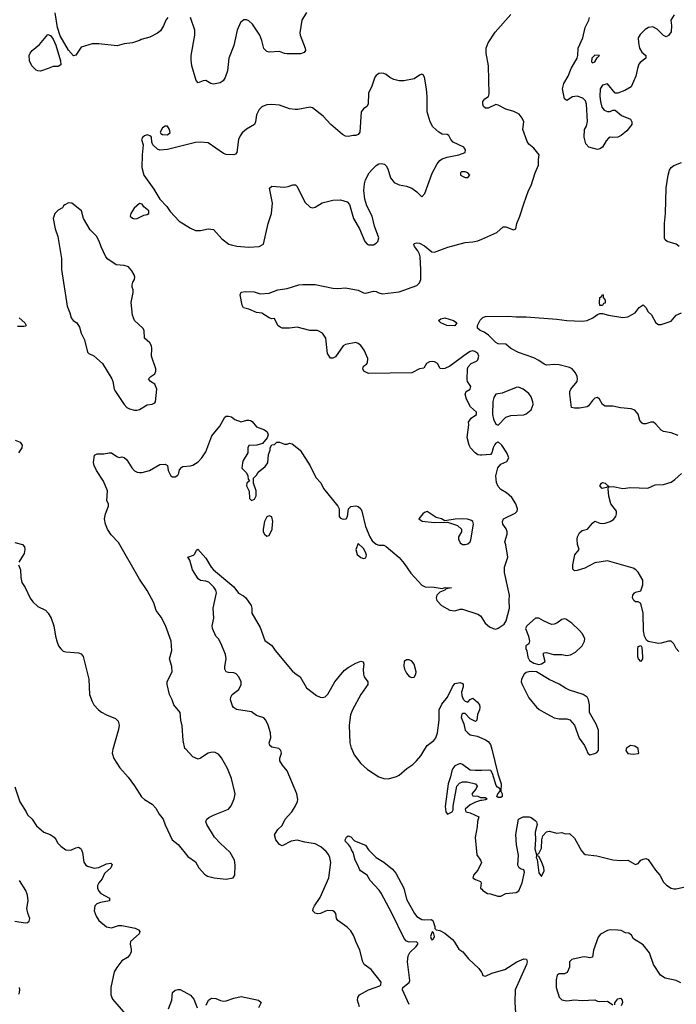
# Model space of a CAD drawing. Header units: inches. Extents: x 2001573 to 2220545, y 644482 to 846830.
# Tile 332 of 656: x 2046367 to 2051530, y 757997 to 765732. Entities that reach past the tile are written whole.
import ezdxf

# ---------------------------------------------------------------- set-up
doc = ezdxf.new("R2010")
doc.units = ezdxf.units.IN
doc.header["$MEASUREMENT"] = 0
for name, color, linetype in [('C0745', 7, 'Continuous'), ('C0746', 7, 'Continuous'), ('C0755', 7, 'Continuous'), ('C0756', 7, 'Continuous')]:
    doc.layers.add(name, color=color, linetype=linetype)

msp = doc.modelspace()

# ---------------------------------------------------------------- linework, layer by layer
at = {"layer": 'C0745', "color": 5}
for points, elevation in [([(2047100.7, 760000), (2047095.5, 759970), (2047106.9, 759926.9), (2047154.1, 759854.1), (2047220.7, 759780.7), (2047270, 759714), (2047326.1, 759626.1), (2047350, 759605.5), (2047410.3, 759570.3), (2047438.9, 759538.9), (2047464.9, 759490), (2047494.4, 759450), (2047510, 759406), (2047566.8, 759290), (2047612.5, 759252.5), (2047690, 759158), (2047750, 759116), (2047776.3, 759070), (2047819.9, 759019.9), (2047844.2, 759004.2), (2047896, 758990), (2047990, 758980.2), (2048045.2, 758990), (2048059.5, 759010), (2048061.6, 759090), (2048056.3, 759130), (2048021.6, 759190), (2047942.4, 759262.4), (2047898.9, 759310), (2047837.6, 759410), (2047831.8, 759430), (2047839.5, 759450), (2047855.4, 759464.6), (2047890, 759483.1), (2047996.6, 759523.4), (2048010, 759530.5), (2048030, 759556.3), (2048054.8, 759610), (2048062.4, 759650), (2048031.9, 759770), (2048002.2, 759850), (2047954.3, 759934.3), (2047930, 759961.6), (2047905.2, 759974.8), (2047890, 759978), (2047870, 759975.1), (2047850.5, 759969.5), (2047790, 759929.3), (2047770, 759923.7), (2047730, 759940.9), (2047672.9, 760000)], 360), ([(2049038, 757978), (2049022.4, 758030), (2049026, 758050), (2049039.6, 758070), (2049109.7, 758110), (2049197.8, 758142.2), (2049207.3, 758150), (2049208.8, 758170), (2049129.8, 758269.8), (2049075.8, 758310), (2049064.4, 758330), (2049041.2, 758421.2), (2049010, 758489.5), (2048995.6, 758535.6), (2048970, 758575.1), (2048943.2, 758603.2), (2048870, 758656), (2048859.5, 758670), (2048852, 758710), (2048842.9, 758722.9), (2048830, 758731.5), (2048790, 758733.6), (2048770.6, 758729.4), (2048732, 758710), (2048710, 758707.6), (2048690, 758713.2), (2048673.2, 758730), (2048674.5, 758750), (2048684.2, 758770), (2048730, 758836.3), (2048799.3, 758990), (2048815, 759110), (2048806.3, 759150), (2048794.9, 759174.9), (2048777, 759197), (2048734.3, 759234.3), (2048690, 759256.8), (2048610, 759270.7), (2048550, 759287.2), (2048501.4, 759278.6), (2048430, 759242), (2048410, 759251.8), (2048380.5, 759290), (2048371.5, 759328.5), (2048378.2, 759341.8), (2048397.6, 759370), (2048430, 759402.4), (2048455.1, 759450), (2048508, 759510), (2048533.3, 759550), (2048550.9, 759589.1), (2048553.5, 759606.5), (2048545.7, 759650), (2048470.9, 759830), (2048434.5, 759874.5), (2048413.3, 759910), (2048412.3, 759930), (2048426, 759970), (2048421.7, 759990), (2048411.1, 760000)], 340), ([(2048978.1, 760000), (2048997.8, 759957.8), (2049049.1, 759889.1), (2049101.6, 759841.6), (2049190, 759784.4), (2049230, 759770.4), (2049268.3, 759768.3), (2049330, 759785.3), (2049350, 759796.4), (2049412, 759850), (2049458.2, 759881.8), (2049487.3, 759910), (2049522, 759950), (2049553.2, 760000)], 340), ([(2050000, 759834.9), (2049950, 759832.7), (2049910, 759837.2), (2049850, 759882), (2049830, 759889), (2049790, 759869.2), (2049774, 759850), (2049765.5, 759830), (2049755.9, 759784.1), (2049737.3, 759730), (2049713, 759550), (2049714.9, 759530), (2049719.3, 759510), (2049730, 759490.8), (2049768.7, 759510), (2049774.6, 759525.4), (2049774.6, 759554.6), (2049803.7, 759710), (2049825.8, 759734.2), (2049850, 759743.8), (2049885.5, 759745.5), (2049952, 759730), (2049964.7, 759710), (2049954, 759686), (2049922, 759650), (2049930, 759634), (2049970, 759631.3), (2049990, 759622), (2050000, 759622)], 340), ([(2046330, 759704.7), (2046368.1, 759588.1), (2046418.8, 759510), (2046430, 759484.7), (2046464.7, 759450), (2046499.9, 759399.9), (2046556, 759350), (2046606, 759330), (2046637.3, 759310), (2046653.4, 759290), (2046665.3, 759265.3), (2046690, 759238.8), (2046730, 759210.8), (2046770, 759206.8), (2046810, 759227.3), (2046830, 759230.8), (2046842.5, 759222.5), (2046850, 759216), (2046860.5, 759190), (2046872.8, 759112.8), (2046886.8, 759090), (2046900.9, 759080.9), (2046953.1, 759066.9), (2046990, 759072.7), (2047050, 759099.6), (2047085.2, 759105.2), (2047095.1, 759095.1), (2047083.6, 759070), (2047034.8, 759025.2), (2047017, 758983), (2046990.4, 758950), (2046980.4, 758930), (2046978.4, 758910), (2046990, 758884.9), (2047006.7, 758866.7), (2047074.8, 758830), (2047074.8, 758810), (2047002.6, 758797.4), (2046974, 758786), (2046959.1, 758770), (2046954, 758730), (2046968, 758690), (2046990, 758654.8), (2047050, 758604.9), (2047090, 758597.1), (2047145.3, 758614.7), (2047170, 758614.6), (2047275.1, 758595.1), (2047302.2, 758582.2), (2047312.4, 758570), (2047306, 758550), (2047239.3, 758490), (2047234.9, 758470), (2047244.2, 758430), (2047243.7, 758410), (2047234.7, 758385.3), (2047215.3, 758364.7), (2047170, 758337.2), (2047130, 758286.6), (2047109.1, 758250.9), (2047083.6, 758130), (2047084.6, 758070), (2047097.2, 758037.2), (2047198.3, 757918.3)], 340), ([(2050000, 759599), (2049990, 759598), (2049950, 759584), (2049910, 759564), (2049871.3, 759530), (2049874, 759510), (2049910, 759500.7), (2049978, 759470), (2049966.4, 759433.6), (2049964, 759390), (2049947.5, 759307.5), (2049962.4, 759170), (2049990.8, 759130), (2049998.8, 759110), (2049970.4, 759049.6), (2049936, 759010), (2049931.3, 758990), (2049950, 758976), (2049990, 758962), (2049996, 758950), (2049991, 758910), (2050000, 758901)], 340), ([(2049430, 757994.2), (2049376.7, 758110), (2049378.6, 758130), (2049430, 758167.8), (2049435.2, 758184.8), (2049416.9, 758330), (2049421.4, 758378.6), (2049435.4, 758404.6), (2049484.1, 758450), (2049498.3, 758470), (2049498, 758478), (2049487.6, 758487.6), (2049430, 758485.2), (2049410, 758493.6), (2049390, 758513.3), (2049292.9, 758712.9), (2049210, 758869.7), (2049193.5, 758893.5), (2049122.9, 758970), (2049100.7, 759010), (2049046.6, 759046.6), (2049038, 759058), (2049027.3, 759090), (2049005.1, 759130), (2048989.4, 759190), (2048975.6, 759210), (2048969.6, 759230), (2048953.4, 759253.4), (2048930, 759275.3), (2048926, 759290), (2048937.2, 759310), (2048950, 759319.1), (2048970, 759312.7), (2049000.9, 759280.9), (2049086.4, 759246.4), (2049110, 759211), (2049170.4, 759150.4), (2049230, 759114.4), (2049299.6, 759059.6), (2049326, 759026), (2049387.2, 758910), (2049410, 758822.8), (2049470.6, 758710), (2049490, 758687.7), (2049530, 758663), (2049550, 758659.1), (2049602, 758662), (2049616.3, 758656.3), (2049631.6, 758608.4), (2049631.6, 758591.6), (2049642, 758582), (2049670, 758576), (2049710, 758556), (2049770, 758504.7), (2049784.7, 758490), (2049821, 758430), (2049851, 758410), (2049895.2, 758355.2), (2049978, 758278), (2049998, 758250), (2050000, 758245.3)], 320), ([(2046330, 758650.4), (2046410, 758635.5), (2046430, 758638.8), (2046441.2, 758650), (2046446, 758670), (2046431.7, 758711.7), (2046424.5, 758750), (2046433.6, 758810), (2046430, 758855.3), (2046417, 758890), (2046365.1, 758970)], 340), ([(2046363.9, 758076.1), (2046369.5, 758110), (2046365.1, 758130)], 340), ([(2047538, 757962), (2047564.5, 758030), (2047569.6, 758090.4), (2047590, 758106.8), (2047610, 758114), (2047630, 758114), (2047710, 758067.7), (2047736, 758036), (2047762.3, 757970)], 340), ([(2047834.5, 757990), (2047853.2, 758030), (2047876.2, 758043.8), (2047910, 758042.4), (2047946.4, 758026.4), (2047970, 758022.3), (2047990, 758023.6), (2048050, 758044.2), (2048110, 758056.8), (2048246, 758030), (2048267.3, 758010), (2048245.5, 757970)], 340)]:
    msp.add_lwpolyline(points, dxfattribs=dict(at, elevation=elevation))
at = {"layer": 'C0745', "color": 5, "elevation": 320}
msp.add_lwpolyline([(2049610, 758566), (2049598, 758530), (2049602.8, 758510), (2049610, 758501), (2049622, 758510), (2049628, 758530), (2049622, 758562)], close=True, dxfattribs=at)
at = {"layer": 'C0746', "color": 5}
for points, elevation in [([(2047531.3, 765748.7), (2047517, 765730), (2047497.1, 765682.9), (2047473.9, 765646.1), (2047450, 765626), (2047390, 765596), (2047322.8, 765577.2), (2047310, 765568.7), (2047254, 765550), (2047190, 765542), (2047133.7, 765526.3), (2046990, 765543.6), (2046936.8, 765543.2), (2046850, 765515.3), (2046810, 765454), (2046790.7, 765449.3), (2046750, 765493.3), (2046686, 765606), (2046666, 765670), (2046647, 765787)], 360), ([(2048622.4, 765790), (2048586, 765730), (2048570.3, 765630), (2048573.1, 765610), (2048613, 765510), (2048613.4, 765490), (2048604.9, 765475.1), (2048575.1, 765464.9), (2048470, 765464.2), (2048450, 765467.3), (2048410, 765483.6), (2048330, 765477.6), (2048310, 765482.9), (2048286.2, 765506.2), (2048271.2, 765570), (2048254.8, 765610), (2048197.5, 765697.5), (2048170, 765724.2), (2048150, 765731.2), (2048130, 765731.3), (2048104.2, 765710), (2048078, 765650), (2048050.2, 765530), (2048012.9, 765430), (2048000.9, 765330), (2047982.6, 765277.4), (2047967.9, 765252.1), (2047943, 765237), (2047890, 765226.6), (2047871.5, 765231.5), (2047830, 765256), (2047810, 765252.7), (2047770, 765236), (2047754, 765254), (2047721, 765370), (2047714.9, 765414.9), (2047716, 765450), (2047745.3, 765610), (2047745.7, 765650), (2047709.7, 765750)], 360), ([(2050000, 762312.1), (2049990, 762311.5), (2049970, 762314.5), (2049949.2, 762330), (2049913.2, 762370), (2049901.2, 762390), (2049886, 762450), (2049899.3, 762550), (2049897.2, 762570), (2049918.4, 762601.6), (2049959.3, 762630), (2049959.3, 762650), (2049912.7, 762690), (2049881.2, 762750), (2049869.2, 762790), (2049879, 762810), (2049908.7, 762830), (2049914, 762850), (2049889.2, 762890), (2049886.3, 762906.3), (2049889.3, 762990), (2049894.2, 763005.8), (2049917.2, 763030), (2049959, 763050), (2049970, 763061), (2049978.4, 763090), (2049969.4, 763110), (2049946.2, 763126.2), (2049930, 763129.6), (2049910, 763124.7), (2049887.1, 763112.9), (2049750, 763009.3), (2049710, 762992.3), (2049689.3, 762989.3), (2049672.9, 762992.9), (2049651.3, 763031.3), (2049630, 763044.2), (2049610, 763046), (2049590, 763044.2), (2049566.8, 763030), (2049546, 762994), (2049510, 762989.6), (2049450, 762958), (2049110, 762952.7), (2049074, 762970), (2049064.7, 762990), (2049069.7, 763010), (2049094, 763026), (2049102.3, 763037.7), (2049106, 763070), (2049075.4, 763135.4), (2049050, 763171.8), (2049030, 763189.6), (2049010, 763195.8), (2048930, 763180.5), (2048910, 763169.5), (2048850, 763084.5), (2048830, 763072.3), (2048810, 763073.2), (2048788.2, 763110), (2048775.6, 763230), (2048749.3, 763270), (2048710, 763289.6), (2048648, 763290), (2048550, 763317.6), (2048488.1, 763308.1), (2048430, 763309.7), (2048415.9, 763315.9), (2048397.2, 763330), (2048370, 763386), (2048350, 763382), (2048330, 763389), (2048270, 763426), (2048230, 763433.2), (2048170, 763457.2), (2048127.7, 763467.7), (2048117.2, 763490), (2048101.2, 763570), (2048110, 763591.3), (2048142.7, 763597.3), (2048210, 763594), (2048258, 763578), (2048330, 763582.8), (2048398, 763610), (2048470, 763620.3), (2048561.2, 763650), (2048593.1, 763653.1), (2048690, 763651.8), (2048830, 763623.8), (2048870, 763621.3), (2048930, 763625.3), (2049030, 763606.3), (2049070, 763587.4), (2049090, 763584.6), (2049150, 763600.2), (2049170, 763597.3), (2049190, 763585.3), (2049218.3, 763578.3), (2049350, 763593.6), (2049490, 763645), (2049510, 763664), (2049520.2, 763690), (2049522.6, 763770), (2049515.1, 763870), (2049510.7, 763890.7), (2049497.5, 763917.5), (2049471.6, 763950), (2049467, 763970), (2049470, 763974), (2049490, 763978.4), (2049510, 763975.6), (2049550, 763956), (2049608.4, 763908.4), (2049630, 763907), (2049734.5, 763945.5), (2049870, 763983.2), (2049930, 763986.9), (2049970, 763995.3), (2050000, 764008.7)], 360), ([(2046363, 763390), (2046407.7, 763350), (2046418.8, 763330), (2046415.2, 763324.8), (2046399, 763321), (2046350, 763322.7)], 360), ([(2050000, 763285.5), (2049988.9, 763290), (2049966.3, 763310), (2049965.7, 763330), (2049988.5, 763371.5), (2050000, 763383.6)], 340), ([(2047672.9, 760000), (2047666.5, 760006.5), (2047652.4, 760070), (2047645.1, 760185.1), (2047634, 760230), (2047629.4, 760289.4), (2047579.5, 760350), (2047567, 760390), (2047546.3, 760430), (2047526.3, 760510), (2047527.7, 760532.3), (2047565.1, 760610), (2047563.6, 760650), (2047545.6, 760710), (2047563.1, 760776.9), (2047558, 760850), (2047514.1, 760974.1), (2047478.6, 761038.6), (2047439.7, 761090), (2047421.6, 761150), (2047370, 761247), (2047310, 761337), (2047144.2, 761624.2), (2047086.4, 761686.3), (2047058.8, 761730), (2047042.8, 761770), (2047035.3, 761810), (2047043.1, 761850), (2047064.5, 761910), (2047065.2, 761930), (2047053.2, 761953.2), (2047058, 762030), (2047025.9, 762105.9), (2046971.5, 762190), (2046951.8, 762230), (2046947.3, 762252.7), (2046955.3, 762310), (2046977.2, 762322.8), (2047030, 762321.6), (2047070, 762330.4), (2047090.4, 762330.4), (2047130, 762300.7), (2047150, 762294), (2047170, 762298), (2047190, 762292.2), (2047210, 762274.4), (2047250, 762210.4), (2047270, 762188.7), (2047290, 762177.6), (2047310, 762174.4), (2047330, 762174), (2047388.3, 762191.7), (2047470, 762238.8), (2047510, 762241), (2047530.7, 762230.7), (2047534.8, 762190), (2047554.8, 762150), (2047570, 762140.5), (2047590, 762141.3), (2047610, 762154.8), (2047618.4, 762170), (2047624.2, 762195.8), (2047642, 762218), (2047650, 762223), (2047710, 762227.3), (2047730, 762233.4), (2047770, 762258.4), (2047800.5, 762290), (2047830, 762336.3), (2047877.7, 762462.3), (2047941.7, 762538.3), (2047979.7, 762610), (2047990, 762616.2), (2048010, 762618.5), (2048033.5, 762613.5), (2048058, 762590), (2048110, 762573.7), (2048154.5, 762585.5), (2048170, 762587.2), (2048182.8, 762582.8), (2048195, 762575), (2048230, 762532.6), (2048291.2, 762511.2), (2048314.3, 762494.3), (2048322, 762470), (2048314, 762446), (2048277.3, 762402.7), (2048230.9, 762389.1), (2048170, 762386), (2048162, 762370), (2048161, 762330), (2048124.9, 762270), (2048118.8, 762250), (2048114, 762210), (2048151.6, 762171.6), (2048162, 762150), (2048163.6, 762123.6), (2048174, 762110), (2048154, 762090), (2048152, 762070), (2048172.7, 762027.3), (2048174, 761970), (2048190, 761954), (2048214.6, 761965.4), (2048227.3, 761992.7), (2048228, 762030), (2048206, 762090), (2048206, 762130), (2048230, 762154), (2048243.1, 762176.9), (2048298, 762222), (2048319, 762250), (2048323.1, 762316.9), (2048338, 762350), (2048338, 762370), (2048348.7, 762391.3), (2048370, 762394), (2048390, 762412), (2048410, 762412), (2048450, 762398), (2048470, 762398), (2048490, 762404.7), (2048510, 762401), (2048573, 762350), (2048650, 762226), (2048694.8, 762134.8), (2048734.4, 762094.4), (2048757.1, 762050), (2048868.8, 761910), (2048878.4, 761890), (2048879.5, 761830), (2048890, 761815.5), (2048910, 761807), (2048933.2, 761810), (2048945.1, 761830), (2048952.7, 761890), (2048970, 761907.3), (2049010, 761913.4), (2049030, 761906.7), (2049050.2, 761890.2), (2049058.7, 761870), (2049085.5, 761750), (2049120.3, 761670), (2049139.2, 761639.2), (2049170, 761612.2), (2049190, 761603), (2049230, 761604), (2049250, 761594.8), (2049350, 761507.3), (2049390, 761460.4), (2049442.8, 761382.9), (2049528.9, 761288.9), (2049556.6, 761276.6), (2049626.3, 761273.7), (2049690, 761262.8), (2049711.5, 761271.6), (2049762, 761270), (2049719.6, 761260.4), (2049711, 761250), (2049670, 761234.5), (2049647.8, 761212.2), (2049641.3, 761190), (2049648.2, 761170), (2049683, 761130), (2049750, 761092.2), (2049790, 761087.3), (2049830, 761101), (2049850, 761101), (2049970, 761061.6), (2049990, 761047.7), (2050000, 761031.9)], 360), ([(2046330.8, 762430), (2046372, 762412), (2046385.7, 762390), (2046383.1, 762370), (2046358, 762330)], 360), ([(2046330, 761623.7), (2046388.9, 761608.9), (2046404.9, 761590), (2046408.9, 761570), (2046402.4, 761537.6), (2046360.5, 761470)], 360), ([(2048411.1, 760000), (2048405.4, 760005.4), (2048350, 760016.4), (2048333.7, 760030), (2048328.7, 760050), (2048340.9, 760090), (2048340.3, 760130), (2048321.8, 760190), (2048304, 760230), (2048287, 760247), (2048230, 760265.4), (2048190, 760293.7), (2048071.6, 760311.6), (2048047.9, 760327.9), (2048041.2, 760341.2), (2048026, 760390), (2048026.6, 760410), (2048039.3, 760430), (2048089.6, 760470), (2048107.6, 760510), (2048109.6, 760530), (2048091.6, 760570), (2048070, 760592.3), (2048050, 760601.6), (2048010, 760602.6), (2047989.8, 760610), (2047979.8, 760630), (2047979.2, 760650), (2047992, 760710), (2047985.1, 760745.1), (2047952.7, 760830), (2047929.3, 760869.3), (2047909, 760890), (2047883.7, 760950), (2047882, 760970), (2047893.3, 761030), (2047888, 761110), (2047914, 761230), (2047910.7, 761250.7), (2047893.8, 761273.8), (2047853.4, 761313.4), (2047830, 761321.5), (2047790, 761326), (2047770, 761339.5), (2047725.1, 761410), (2047705.6, 761485.6), (2047688.7, 761510), (2047734, 761526), (2047744, 761536), (2047756.4, 761563.6), (2047768.4, 761571.6), (2047830, 761501), (2047873.4, 761430), (2047890.3, 761410.3), (2048050, 761275.5), (2048086.9, 761226.9), (2048127, 761207), (2048144.9, 761190), (2048187.7, 761130), (2048192.7, 761110), (2048193, 761070), (2048258.4, 760958.4), (2048296.1, 760856.1), (2048350, 760814.9), (2048376.2, 760776.2), (2048510, 760616.9), (2048530, 760598.3), (2048573.1, 760570), (2048622.6, 760482.6), (2048702, 760422), (2048730, 760408.7), (2048750, 760407), (2048770, 760413.7), (2048790, 760434.4), (2048844.8, 760530), (2048919.9, 760620.1), (2048950, 760642.8), (2049010, 760676.5), (2049050, 760692), (2049067.9, 760687.9), (2049073.7, 760670), (2049068.9, 760630), (2049071.7, 760590), (2049077, 760570), (2049104.4, 760530), (2049104.9, 760510), (2049048.7, 760430), (2048985.2, 760310), (2048969.1, 760270), (2048957.6, 760190), (2048962, 760050), (2048973.4, 760010), (2048978.1, 760000)], 340), ([(2046357.3, 761450), (2046374, 761410), (2046375.5, 761350), (2046384, 761310), (2046410, 761271.3), (2046448.7, 761188.7), (2046470, 761158.8), (2046510, 761122.8), (2046570, 761093), (2046590.6, 761070), (2046614, 761030), (2046634.8, 760970), (2046648, 760890), (2046662.4, 760842.4), (2046673.4, 760813.4), (2046690.5, 760790.5), (2046710, 760771), (2046730, 760766), (2046830, 760759.1), (2046850.4, 760750.4), (2046867.7, 760730), (2046910.4, 760550), (2046916.3, 760430), (2046936.1, 760376.1), (2046950.6, 760350), (2046987.7, 760310), (2047011.8, 760291.8), (2047050.3, 760270.3), (2047121.1, 760241.1), (2047141.1, 760221.1), (2047150.3, 760190), (2047144.8, 760155.2), (2047102.4, 760010), (2047100.7, 760000)], 360), ([(2049553.2, 760000), (2049571.1, 760028.9), (2049623.7, 760070), (2049639.6, 760090), (2049651.2, 760130), (2049665.6, 760230), (2049665.1, 760310), (2049686.3, 760353.7), (2049730, 760411), (2049770, 760492), (2049790, 760518), (2049830, 760524.7), (2049850, 760516), (2049854, 760510), (2049853.4, 760490), (2049840.4, 760450), (2049842.9, 760422.9), (2049854.9, 760394.9), (2049870, 760377.3), (2049890, 760370.8), (2049910, 760390.8), (2049930, 760402.8), (2049967.7, 760370), (2049982, 760350), (2049984.9, 760330), (2049982, 760310), (2049966.9, 760273.1), (2049962.8, 760230), (2049950, 760219.3), (2049910, 760239.7), (2049870, 760281.3), (2049850, 760281.6), (2049843.7, 760276.3), (2049839.7, 760250), (2049859.1, 760199.1), (2049870, 760151), (2049890, 760128.4), (2049910, 760114.9), (2049964.1, 760104.1), (2050000, 760088.6)], 340)]:
    msp.add_lwpolyline(points, dxfattribs=dict(at, elevation=elevation))
for points, elevation in [([(2046670, 765365.2), (2046630, 765366), (2046592.3, 765347.7), (2046530, 765327.6), (2046509.6, 765329.6), (2046496.6, 765336.6), (2046462, 765370), (2046445.2, 765410), (2046441.2, 765450), (2046449.2, 765470), (2046466, 765490), (2046523.3, 765536.7), (2046590, 765614.9), (2046610, 765607.4), (2046630, 765579.6), (2046651.4, 765531.4), (2046688.4, 765410), (2046690, 765378)], 360), ([(2049210, 765312.7), (2049190.5, 765309.5), (2049170, 765294), (2049160.4, 765279.6), (2049136.4, 765210), (2049110, 765155.3), (2049107.3, 765070), (2049096, 765050), (2049070, 765032.7), (2049052.4, 765007.6), (2049042, 764850), (2049030, 764829.2), (2049010, 764822.7), (2048990, 764823.7), (2048950, 764815.6), (2048930, 764817.6), (2048905.2, 764830), (2048812.7, 764910), (2048754.5, 764974.5), (2048670, 765041.2), (2048650, 765044), (2048554.4, 765025.6), (2048534.4, 765025.6), (2048490, 765032.3), (2048410, 765060.9), (2048350, 765067), (2048310, 765062.9), (2048290, 765056.2), (2048270, 765047), (2048250, 765026.6), (2048230, 764984), (2048221.3, 764930), (2048213, 764910), (2048150, 764873.6), (2048117.1, 764842.9), (2048099.9, 764820.1), (2048088.4, 764790), (2048074.4, 764690), (2048064.4, 764675.6), (2048050, 764671.5), (2047990, 764674.5), (2047970, 764680.7), (2047850, 764765.4), (2047790, 764771.1), (2047750, 764767.1), (2047530, 764711.3), (2047470, 764707.6), (2047450, 764715.1), (2047415.1, 764750), (2047405.2, 764770), (2047404, 764810), (2047397.5, 764817.5), (2047370, 764826.6), (2047350, 764820.9), (2047334.8, 764810), (2047325.5, 764790), (2047339.1, 764750), (2047330.6, 764669.4), (2047328.6, 764571.4), (2047344.4, 764510), (2047421, 764401), (2047470, 764322.4), (2047523.6, 764263.6), (2047550, 764225.5), (2047622, 764150), (2047710, 764094.9), (2047750, 764077.4), (2047790, 764076.9), (2047850, 764090.3), (2047890, 764084.9), (2047955.5, 764010), (2048013, 763970), (2048030, 763964.1), (2048074.3, 763954.3), (2048170, 763945.3), (2048250, 763949.4), (2048284.2, 763970), (2048322.3, 764130), (2048346.9, 764210), (2048356.4, 764290), (2048332.5, 764407.5), (2048350, 764424.9), (2048450, 764415.8), (2048479.3, 764420.7), (2048514, 764434), (2048534.9, 764434.9), (2048550, 764421), (2048610, 764298.8), (2048650, 764258.8), (2048670, 764254.8), (2048690, 764260.7), (2048745.7, 764294.3), (2048830, 764314.6), (2048890, 764317), (2048942.3, 764302.3), (2048961.7, 764281.7), (2048992.7, 764170), (2049039.3, 764090), (2049082, 763990), (2049098.8, 763970), (2049110, 763964.4), (2049150, 763964.9), (2049170, 763975.5), (2049184.5, 763990), (2049190, 764018), (2049157.6, 764110), (2049138, 764190), (2049096.3, 764270), (2049082, 764322), (2049073, 764390), (2049078, 764442), (2049086.6, 764473.4), (2049116.3, 764530), (2049140.7, 764559.3), (2049170, 764588), (2049190, 764599.1), (2049210, 764602.8), (2049236.3, 764596.3), (2049250, 764584.7), (2049261.6, 764561.6), (2049283.8, 764490), (2049312.7, 764452.8), (2049350, 764434.9), (2049410, 764424), (2049450, 764407.7), (2049490, 764379.1), (2049530, 764340.7), (2049552.9, 764367.1), (2049610, 764527.3), (2049650, 764600.7), (2049670, 764624.9), (2049690, 764638), (2049727.3, 764652.7), (2049819, 764670), (2049869.3, 764690), (2049872.3, 764710), (2049859.3, 764730), (2049775.6, 764770), (2049757.4, 764790), (2049742.7, 764822.7), (2049729.7, 764829.7), (2049690, 764833.1), (2049662, 764850), (2049616.9, 764890), (2049595.1, 764930), (2049570, 765008), (2049570.8, 765129.2), (2049566.6, 765190), (2049550, 765282), (2049539.3, 765299.3), (2049530, 765304.5), (2049510, 765297.6), (2049470, 765267.6), (2049387.3, 765252.7), (2049350, 765252.8), (2049310, 765261.3), (2049278.4, 765278.4), (2049250, 765301.6), (2049230, 765309.6)], 380), ([(2047510, 764895.6), (2047490, 764882.7), (2047470.8, 764850), (2047478, 764838), (2047490.5, 764830.5), (2047530, 764827), (2047550, 764846), (2047546, 764870), (2047530, 764894.7)], 380), ([(2049870, 764538), (2049842, 764538), (2049834, 764530), (2049834, 764510), (2049870, 764491.3), (2049890, 764492), (2049908, 764510), (2049890, 764528)], 380), ([(2046750, 764293.2), (2046721.4, 764278.6), (2046711.3, 764270), (2046704.7, 764255.3), (2046670, 764235.3), (2046644.7, 764210), (2046631, 764170), (2046646.8, 764090), (2046668, 764030), (2046695.3, 763855.3), (2046695.5, 763770), (2046740.6, 763480.6), (2046762, 763430), (2046772.7, 763390), (2046787.9, 763367.9), (2046817.3, 763350), (2046837.6, 763317.6), (2046850.5, 763270), (2046878, 763218), (2046901.6, 763121.6), (2046911, 763110), (2046950.3, 763090.3), (2047017.3, 763030), (2047091.8, 762910), (2047099.5, 762890), (2047110.3, 762830), (2047120.9, 762810), (2047190, 762708.5), (2047210, 762686.7), (2047230, 762674), (2047270, 762664), (2047290, 762664), (2047310, 762670.7), (2047370, 762706), (2047410, 762712), (2047430, 762722), (2047435.3, 762730), (2047446, 762830), (2047429.6, 762869.6), (2047395.3, 762890), (2047381.2, 762910), (2047399, 762930), (2047429.2, 762950), (2047438.4, 762970), (2047438.4, 762990), (2047402.7, 763090), (2047406, 763150), (2047402.7, 763170), (2047390, 763193.2), (2047348.7, 763230), (2047346.6, 763290), (2047334.5, 763310), (2047270, 763369), (2047255.1, 763410), (2047244.2, 763510), (2047258.4, 763590), (2047259.5, 763610), (2047252, 763630), (2047252, 763650), (2047257, 763670), (2047269.5, 763690.5), (2047272, 763710), (2047267.5, 763727.5), (2047250, 763759), (2047222, 763790), (2047190, 763800.9), (2047126.7, 763806.7), (2047059.5, 763850), (2047044.7, 763870), (2047006.9, 763946.9), (2046992.1, 763992.1), (2046971.6, 764031.6), (2046922.5, 764082.5), (2046869.5, 764169.5), (2046853.2, 764230), (2046778, 764290)], 380), ([(2047310, 764288), (2047267.1, 764252.9), (2047241, 764210), (2047236, 764190), (2047253.7, 764173.7), (2047270, 764168.9), (2047290, 764170.5), (2047343.3, 764196.7), (2047370, 764203.1), (2047382.7, 764210), (2047383.7, 764230), (2047343.3, 764263.3), (2047330, 764282)], 380), ([(2049790, 763328.1), (2049725.2, 763330), (2049679.3, 763350), (2049659.5, 763370), (2049677.5, 763382.5), (2049710, 763389.1), (2049777.1, 763370), (2049805.7, 763350)], 340), ([(2048330, 761835.3), (2048310, 761826), (2048292, 761790), (2048281, 761730), (2048281, 761710), (2048291.3, 761690), (2048310, 761676), (2048330, 761681), (2048353.2, 761730), (2048354, 761770), (2048359, 761790), (2048350, 761826)], 360), ([(2049570, 761868.5), (2049550, 761861.5), (2049536.9, 761850), (2049506, 761810), (2049532.8, 761792.8), (2049630, 761782.9), (2049730, 761783.7), (2049810, 761759), (2049842, 761730), (2049842.3, 761710), (2049817.6, 761670), (2049817, 761650), (2049830, 761622), (2049850, 761608.2), (2049870, 761608.4), (2049890, 761614.4), (2049909.5, 761630), (2049914.9, 761645.1), (2049934.6, 761770), (2049930.7, 761790.7), (2049918.8, 761798.8), (2049888, 761808), (2049848.8, 761811.2), (2049791.1, 761808.9), (2049710, 761796.2), (2049682.7, 761810), (2049641.7, 761821.7)], 380), ([(2049030, 761618), (2049010.7, 761570), (2049021.6, 761530), (2049050, 761506.4), (2049070, 761500.4), (2049090, 761504.9), (2049094.7, 761525.3), (2049087.3, 761550), (2049070, 761578)], 360), ([(2049410, 760702.7), (2049390, 760689.2), (2049387.4, 760652.6), (2049394, 760630), (2049410, 760597.8), (2049430, 760572.2), (2049450, 760563.5), (2049470, 760567), (2049482.9, 760590), (2049484.4, 760610), (2049470, 760669.6), (2049450, 760692), (2049430, 760702)], 360)]:
    msp.add_lwpolyline(points, close=True, dxfattribs=dict(at, elevation=elevation))
at = {"layer": 'C0755', "color": 5}
for points, elevation in [([(2050079.3, 760000), (2050126.4, 759806.4), (2050153.4, 759730), (2050151.6, 759671.6), (2050162, 759650), (2050162, 759630), (2050150, 759622), (2050130, 759622), (2050118, 759630), (2050126, 759650), (2050146, 759670), (2050146, 759690), (2050123.1, 759703.1), (2050114.6, 759714.6), (2050084, 759810), (2050072.7, 759832.7), (2050050, 759837.2), (2050000, 759834.9)], 340), ([(2050821.4, 760000), (2050834.8, 759970), (2050850, 759957.3), (2050890, 759967.2), (2050905.6, 759974.4), (2050918, 759990), (2050918, 760000)], 360), ([(2051136.2, 760000), (2051133, 759990), (2051150, 759967), (2051190, 759961.6), (2051230, 759966.4), (2051236, 759970), (2051231, 760000)], 360), ([(2050000, 759622), (2050030, 759622), (2050042, 759610), (2050030, 759602), (2050000, 759599)], 340), ([(2050000, 758901), (2050010, 758891), (2050046.4, 758866.4), (2050070, 758864.7), (2050126.4, 758846.4), (2050150, 758846), (2050190, 758866), (2050270, 758876), (2050291.9, 758888.1), (2050318.9, 758950), (2050335.3, 759035.3), (2050330, 759054), (2050310, 759059), (2050295.3, 759070), (2050284, 759090), (2050288.9, 759168.9), (2050274, 759250), (2050269, 759330), (2050290, 759451.3), (2050326, 759470), (2050372, 759470), (2050390, 759464), (2050421.1, 759441.1), (2050430.8, 759430), (2050434.8, 759410), (2050419.1, 759350), (2050424, 759290), (2050418.5, 759218.5), (2050430, 759172), (2050450, 759182), (2050470, 759224.7), (2050471.5, 759290), (2050480.8, 759319.2), (2050509.5, 759350.5), (2050530, 759356.3), (2050590, 759340.7), (2050630, 759346), (2050656.9, 759336.9), (2050690, 759338), (2050730, 759302), (2050783.4, 759203.4), (2050801.9, 759181.8), (2050814.3, 759174.3), (2050904.4, 759164.4), (2051032.1, 759132.1), (2051090, 759125.7), (2051150, 759128.9), (2051210, 759096.4), (2051230, 759102), (2051252.3, 759130), (2051270, 759138.3), (2051290, 759141.1), (2051310, 759134.4), (2051366, 759050), (2051400.4, 759010), (2051430, 758956.3), (2051452.6, 758932.6), (2051490, 758908.4), (2051510, 758903.1), (2051530, 758903.7), (2051610, 758921.6)], 340), ([(2051565.2, 758165.2), (2051530, 758182.6), (2051441.5, 758201.5), (2051405.6, 758225.6), (2051349.7, 758310), (2051320.4, 758400.4), (2051270, 758465.1), (2051194, 758510), (2051179, 758539), (2051156.4, 758556.4), (2051130, 758558), (2051095.5, 758575.5), (2051070, 758579.5), (2051010, 758580.7), (2050990, 758577), (2050933.2, 758546.8), (2050915.5, 758524.5), (2050878, 758422), (2050870, 758368), (2050850, 758360.9), (2050810, 758368.9), (2050790, 758367.2), (2050708.2, 758350), (2050691.5, 758330), (2050691.6, 758288.4), (2050672.7, 758247.3), (2050650, 758235.3), (2050610, 758237), (2050594.4, 758225.6), (2050586.2, 758190), (2050586.5, 758130), (2050608, 758052), (2050630, 758031), (2050670, 758024), (2050730.7, 758030.7), (2050790, 758027.3), (2050890, 758031), (2050910, 758021), (2050930, 758018), (2050990, 758021), (2051030, 757991.3)], 340), ([(2050000, 758245.3), (2050010, 758222), (2050030, 758218), (2050078.7, 758241.3), (2050181.2, 758270), (2050276, 758330), (2050330, 758352.7), (2050352.3, 758352.3), (2050356.4, 758330), (2050351.5, 758310), (2050264.4, 758110), (2050259.3, 758010), (2050266.7, 757930)], 320), ([(2051047.3, 757992.7), (2051047.3, 758007.3), (2051070, 758041), (2051090, 758044), (2051104, 758030), (2051107.7, 758010), (2051095.8, 757984.2)], 340)]:
    msp.add_lwpolyline(points, dxfattribs=dict(at, elevation=elevation))
at = {"layer": 'C0755', "color": 5, "elevation": 340}
msp.add_lwpolyline([(2050430, 759166), (2050427.3, 759150), (2050435.3, 759135.3), (2050449.1, 759030), (2050470, 759001), (2050490, 759044.7), (2050487.3, 759070), (2050470, 759119), (2050450, 759158)], close=True, dxfattribs=at)
at = {"layer": 'C0756', "color": 5}
for points, elevation in [([(2050000, 764008.7), (2050118.6, 764061.4), (2050170, 764104.9), (2050190, 764104.9), (2050250, 764080.5), (2050269, 764090), (2050275.1, 764130), (2050300.5, 764190), (2050330, 764286), (2050368, 764390), (2050389.7, 764430.3), (2050419.5, 764530), (2050446.6, 764590), (2050446.8, 764633.2), (2050452.7, 764670), (2050410, 764723.7), (2050370, 764753.2), (2050356.3, 764776.3), (2050323, 764870), (2050331.6, 764930), (2050319.4, 764959.4), (2050295.1, 764990), (2050252.3, 765010), (2050189.4, 765030), (2050130, 765061.6), (2050110, 765065.6), (2050050, 765036.4), (2050030, 765037.2), (2050014.3, 765050), (2050007.7, 765070), (2050009, 765091), (2050023.6, 765110), (2050052.3, 765127.7), (2050059.8, 765150), (2050052.8, 765370), (2050035.8, 765470), (2050036.1, 765510), (2050049.9, 765550.1), (2050105.1, 765634.9), (2050230, 765772.4)], 360), ([(2051513.4, 765770), (2051487.7, 765730), (2051493.5, 765686.5), (2051490, 765638), (2051470, 765609.2), (2051450, 765599), (2051430, 765609.2), (2051378.7, 765658.7), (2051344.7, 765675.3), (2051310.7, 765670), (2051284.5, 765655.5), (2051244.7, 765615.3), (2051230.6, 765589.4), (2051232.4, 765550), (2051240.5, 765510), (2051258, 765478), (2051291.3, 765450), (2051291, 765430), (2051244.7, 765395.3), (2051236.7, 765383.3), (2051224.9, 765350), (2051213, 765290), (2051174.2, 765205.8), (2051124.7, 765175.3), (2051070, 765154), (2051050, 765155.3), (2050990, 765228.7), (2050950, 765219), (2050930.8, 765190), (2050927.7, 765130), (2050933, 765090), (2050945.5, 765045.5), (2050962, 765022), (2050990, 765011), (2051010, 765011.3), (2051030, 765022.8), (2051050, 765020.7), (2051098.9, 764978.9), (2051170.8, 764950), (2051180.7, 764930), (2051181, 764910), (2051141.3, 764858.7), (2051097.3, 764822.7), (2051069.6, 764809.6), (2051030, 764806), (2051010, 764809), (2050998, 764802), (2050979.3, 764780.7), (2050950.3, 764730), (2050930, 764718), (2050910, 764713.3), (2050842, 764730), (2050818, 764758), (2050805.2, 764810), (2050809.2, 764870), (2050823.3, 764896.7), (2050832.9, 764932.9), (2050824.5, 765070), (2050815.6, 765095.6), (2050796.3, 765116.3), (2050750, 765131.5), (2050713.5, 765126.5), (2050670, 765098), (2050661.6, 765101.6), (2050649.7, 765109.7), (2050634.7, 765190), (2050646, 765230), (2050678.7, 765290), (2050704.5, 765350), (2050749.5, 765430), (2050756.2, 765450), (2050757.6, 765510), (2050796, 765590), (2050813.6, 765670), (2050843, 765730), (2050846.3, 765750)], 340), ([(2051553.7, 763950), (2051529.3, 763970), (2051458.7, 763990), (2051443.1, 764003.1), (2051436.8, 764016.8), (2051436.5, 764130), (2051443.9, 764210), (2051450, 764412), (2051464.8, 764510), (2051476.8, 764550), (2051489.3, 764570.7), (2051510, 764585.8), (2051569.8, 764610.2)], 340), ([(2050000, 763383.6), (2050008, 763392), (2050030, 763400.8), (2050210, 763404), (2050270, 763397.4), (2050350, 763398.5), (2050590, 763380.2), (2050670, 763369.2), (2050790, 763364), (2050830, 763370.4), (2050872.7, 763390), (2050910, 763416), (2050930, 763422.8), (2050950, 763422.8), (2050996, 763410), (2051110, 763391.9), (2051150, 763398.2), (2051206, 763430), (2051237.2, 763470), (2051270, 763491), (2051290, 763471.3), (2051310, 763436), (2051334, 763414), (2051370, 763350.8), (2051390, 763337.3), (2051410, 763337.3), (2051490, 763362.8), (2051530, 763411.3), (2051571.7, 763428.3)], 340), ([(2051544.3, 762464.3), (2051490, 762486.5), (2051430, 762497.4), (2051410, 762507.4), (2051370, 762555.6), (2051350, 762569.7), (2051330, 762569.7), (2051290, 762558.4), (2051270, 762558.2), (2051262.4, 762562.4), (2051244.4, 762584.4), (2051230, 762634), (2051205.2, 762665.2), (2051175.1, 762675.1), (2051090, 762683), (2051030, 762695.1), (2050970, 762695.6), (2050948.5, 762708.4), (2050927.3, 762750), (2050910, 762764.2), (2050890, 762758), (2050870, 762741.6), (2050840.3, 762699.7), (2050828.9, 762691.1), (2050770, 762679.7), (2050730, 762679.6), (2050705.1, 762685.1), (2050691.8, 762790), (2050694, 762810), (2050699.6, 762830), (2050749.7, 762890), (2050754, 762910), (2050751.2, 762930), (2050738, 762958), (2050711.8, 762990), (2050690, 763000.4), (2050610, 763022), (2050570, 763024.2), (2050510, 763018.3), (2050490, 763026.9), (2050450, 763055.6), (2050410, 763076), (2050290, 763118), (2050228.2, 763148.2), (2050190, 763182.4), (2050130, 763186), (2050110, 763196.3), (2050053.8, 763253.8), (2050018.1, 763278.1), (2050000, 763285.5)], 340), ([(2050000, 761031.9), (2050026.5, 760990), (2050062.2, 760962.2), (2050090, 760949.2), (2050110, 760945), (2050129.2, 760950.8), (2050175.6, 760984.4), (2050192.9, 761010), (2050218.7, 761110), (2050214.8, 761170), (2050218.5, 761210), (2050178.4, 761390), (2050179.5, 761430), (2050206.6, 761510), (2050190, 761606), (2050182, 761630), (2050200.7, 761690), (2050199.6, 761710), (2050192.4, 761732.4), (2050166, 761770), (2050162.7, 761790), (2050172.7, 761810), (2050264, 761856), (2050278.9, 761870), (2050282.7, 761890), (2050267.6, 761930), (2050237.7, 761977.7), (2050195.3, 762015.3), (2050150, 762041.4), (2050130, 762063.9), (2050116.1, 762096.1), (2050111.1, 762150), (2050127.8, 762212.2), (2050150, 762241.3), (2050197.6, 762262.4), (2050213.2, 762290), (2050197, 762330), (2050157.6, 762390), (2050130, 762416.2), (2050125.7, 762414.3), (2050110, 762405.1), (2050104, 762396), (2050090, 762369.4), (2050080.7, 762330), (2050070, 762316.4), (2050000, 762312.1)], 360), ([(2051550, 760769.2), (2051530, 760793.2), (2051511.8, 760830), (2051490, 760849.6), (2051470, 760849.7), (2051410, 760832.8), (2051390, 760832.6), (2051308.2, 760848.2), (2051297, 760857), (2051279.5, 760890), (2051271.1, 760930), (2051270.8, 761070.8), (2051254.9, 761134.9), (2051249.4, 761149.4), (2051230, 761159), (2051210, 761159), (2051195.3, 761170), (2051185.2, 761190), (2051189, 761210), (2051202, 761230), (2051210, 761236), (2051250, 761246), (2051266.5, 761293.5), (2051266, 761330), (2051231, 761391), (2051210.7, 761410.7), (2051190, 761422.6), (2050990, 761482), (2050890, 761465.7), (2050810, 761424.4), (2050750, 761405.4), (2050730, 761402.4), (2050715.3, 761415.3), (2050716.1, 761450), (2050733, 761527), (2050766.6, 761570), (2050752.8, 761610), (2050749.6, 761650), (2050753.6, 761670), (2050770, 761700.7), (2050790, 761719.1), (2050832.3, 761730), (2050870, 761778), (2050890, 761792.7), (2050930, 761777.4), (2050950, 761774.3), (2050970, 761777.8), (2051009.7, 761790.3), (2051035.4, 761804.6), (2051055.1, 761830), (2051060.9, 761850), (2051059.5, 761870), (2051016.2, 761930), (2050998.4, 761990), (2050993.2, 762046.8), (2050998, 762058), (2050990, 762066), (2050982, 762058), (2050948, 762050), (2050929.6, 762069.6), (2050942.7, 762090), (2050950, 762096.3), (2050970, 762090.8), (2051001, 762061), (2051034.8, 762065.2), (2051110, 762050.4), (2051170, 762058), (2051307.5, 762052.5), (2051363.3, 762076.7), (2051430, 762080.4), (2051490, 762099.5), (2051519.8, 762120.2), (2051570, 762167.2)], 340), ([(2050918, 760000), (2050917.7, 760150), (2050898.9, 760198.9), (2050846.6, 760290), (2050847.6, 760350), (2050839.6, 760390), (2050829.7, 760409.6), (2050799, 760430), (2050690, 760465.1), (2050659.5, 760479.5), (2050610, 760511.1), (2050529.7, 760549.7), (2050430, 760609.4), (2050391.7, 760611.7), (2050370, 760608), (2050350, 760602.4), (2050333, 760590), (2050313.1, 760550), (2050311.6, 760530), (2050316.9, 760510), (2050370, 760405.5), (2050431.5, 760331.6), (2050452.8, 760312.8), (2050489, 760291), (2050570, 760248.7), (2050610, 760239.5), (2050670, 760240.7), (2050692.4, 760232.4), (2050728.7, 760188.7), (2050767.5, 760087.5), (2050808, 760030), (2050821.4, 760000)], 360), ([(2050000, 760088.6), (2050030, 760075.6), (2050050, 760062.6), (2050070, 760038), (2050079.3, 760000)], 340), ([(2051231, 760000), (2051230, 760006), (2051204, 760024), (2051170, 760029.4), (2051139.3, 760010), (2051136.2, 760000)], 360)]:
    msp.add_lwpolyline(points, dxfattribs=dict(at, elevation=elevation))
for points, elevation in [([(2050890, 765452.7), (2050864.7, 765430), (2050862, 765402), (2050870, 765394), (2050890, 765402), (2050908, 765432), (2050926, 765450)], 340), ([(2050930, 763486), (2050926, 763510), (2050928, 763550), (2050942, 763558), (2050950, 763574), (2050954, 763570), (2050954, 763550), (2050971.3, 763530), (2050970, 763506), (2050958, 763502), (2050950, 763486)], 340), ([(2050290, 762845.1), (2050270, 762843.6), (2050160.6, 762799.4), (2050110, 762789.6), (2050096, 762764), (2050087.2, 762732.8), (2050086, 762630), (2050093.9, 762593.9), (2050110, 762553.4), (2050130, 762545.5), (2050190, 762610.4), (2050230, 762623.1), (2050330, 762628.5), (2050350, 762637.1), (2050390, 762668), (2050405.1, 762710), (2050402.9, 762730), (2050389.6, 762769.6), (2050370, 762796), (2050325.2, 762830)], 360), ([(2050450, 761031.6), (2050424, 761030), (2050354.8, 760970), (2050344.9, 760950), (2050368.4, 760890), (2050376.3, 760850), (2050371.3, 760830), (2050346.8, 760813.2), (2050347.1, 760792.9), (2050354.4, 760774.4), (2050362.8, 760722.8), (2050377.1, 760697.1), (2050410, 760676), (2050450, 760667.3), (2050470, 760670.6), (2050499.3, 760690), (2050483.7, 760750), (2050490, 760758.8), (2050510, 760759.5), (2050565.4, 760745.4), (2050630, 760746), (2050670, 760737.7), (2050698.6, 760741.4), (2050736.8, 760763.2), (2050790, 760813), (2050809.4, 760849.4), (2050809.6, 760870), (2050789.6, 760910), (2050770, 760934), (2050709.5, 760990), (2050661.3, 761021.3), (2050650, 761024.4), (2050630, 761019.2), (2050590, 760990.9), (2050570, 760982.7), (2050550, 760981.7), (2050486, 761010)], 360), ([(2051250, 760689.8), (2051232.4, 760710), (2051227.2, 760727.2), (2051226.5, 760790), (2051231.3, 760808.7), (2051250, 760816.9), (2051258.7, 760798.7), (2051265, 760730), (2051263.9, 760710)], 340)]:
    msp.add_lwpolyline(points, close=True, dxfattribs=dict(at, elevation=elevation))

doc.saveas('drawing.dxf')
